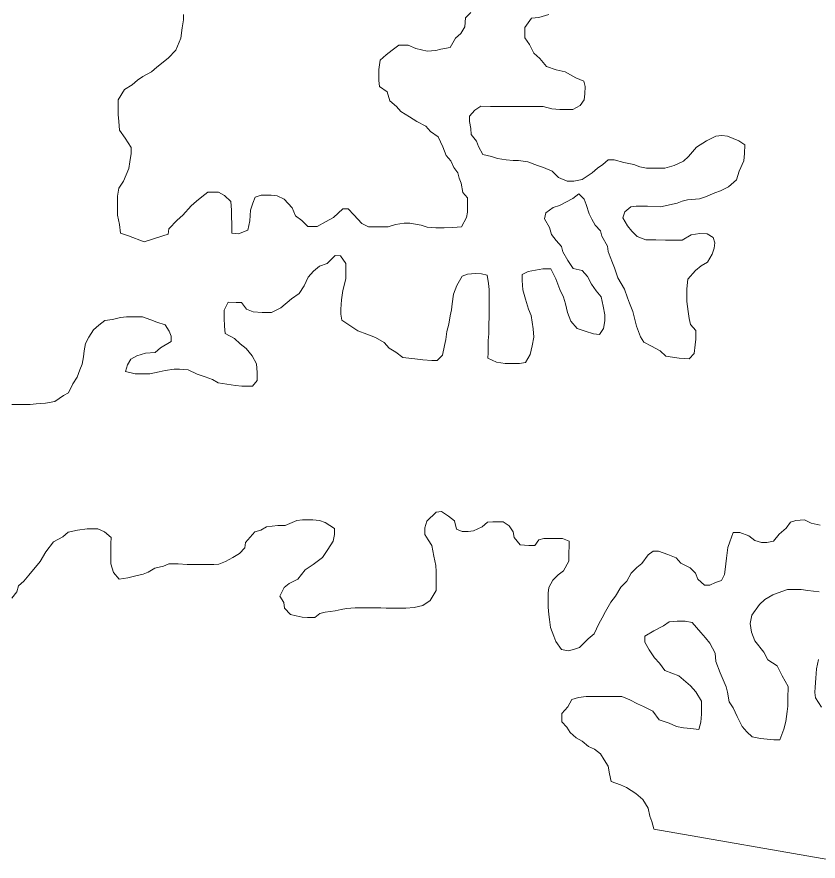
# Model space of a CAD drawing. Extents: x 553962 to 842807, y 8883888 to 9032388.
# Drawn here: x 588583 to 589191, y 8907380 to 8908021 of the extents above; entities that cross this region are included whole.
import ezdxf

# ---------------------------------------------------------------- set-up
doc = ezdxf.new("R2010")
doc.units = 0
doc.header["$LTSCALE"] = 200
doc.layers.add('6', color=7, linetype='Continuous', lineweight=13)

msp = doc.modelspace()

# ---------------------------------------------------------------- linework, layer by layer
at = {"layer": '6'}
for points in [[(588709.3, 8908022.9), (588709.3, 8908018.9), (588708.2, 8908012.9), (588707.2, 8908004.9), (588703.6, 8907995.9), (588697.6, 8907989.9), (588689, 8907983), (588685, 8907979.5), (588678.5, 8907976), (588674.4, 8907973.1), (588670.4, 8907969.6), (588664.4, 8907966.1), (588659.8, 8907958.1), (588659.8, 8907954.1), (588659.7, 8907947.1), (588660.2, 8907941.6), (588660.6, 8907935.1), (588665.1, 8907929.1), (588669.5, 8907922), (588669.5, 8907917.5), (588668.5, 8907911), (588667.9, 8907906), (588663.8, 8907896.5), (588660.3, 8907891), (588659.3, 8907885), (588659.2, 8907878.5), (588659.2, 8907870.5), (588660.6, 8907863.5), (588661.5, 8907857), (588667.5, 8907854.9), (588679.5, 8907850.3)], [(588679.5, 8907850.3), (588693.5, 8907854.8), (588697.6, 8907856.2), (588698.1, 8907860.2), (588704.6, 8907866.7), (588708.7, 8907870.7), (588715.2, 8907877.7), (588719.2, 8907881.1), (588723.3, 8907884.6), (588727.8, 8907888.1), (588735.8, 8907888), (588740.3, 8907885.5), (588745.3, 8907880.9), (588745.7, 8907874.4), (588745.7, 8907869.9), (588746.1, 8907863.4), (588746.1, 8907856.9), (588751.1, 8907856.4), (588758.1, 8907859.3), (588759.7, 8907866.3), (588760.2, 8907874.3), (588761.8, 8907879.8), (588763.8, 8907884.3), (588768.3, 8907885.8), (588775.8, 8907885.8), (588780.3, 8907885.2), (588785.8, 8907882.7), (588791.8, 8907876.1), (588794.2, 8907870.1), (588799.2, 8907866.6), (588803.6, 8907862), (588810.7, 8907862), (588817.2, 8907865.5), (588823.2, 8907868.9), (588830.3, 8907875.4), (588834.3, 8907875.4), (588838.7, 8907870.8), (588844.7, 8907864.3), (588849.7, 8907861.7), (588854.2, 8907861.7), (588858.2, 8907861.7), (588864.7, 8907861.6), (588870.2, 8907863.6), (588876.7, 8907864.6), (588881.2, 8907864.5), (588889.7, 8907863), (588894.2, 8907861.4), (588900.7, 8907860.9), (588907.2, 8907860.9), (588913.7, 8907861.3), (588920.2, 8907861.8), (588924.2, 8907868.8), (588924.8, 8907872.8), (588924.8, 8907877.3), (588924.9, 8907883.8), (588921.4, 8907887.8), (588920, 8907894.8), (588918.5, 8907898.8), (588917.5, 8907902.8), (588914.5, 8907906.9), (588912.1, 8907911.9), (588908.6, 8907915.9), (588906.2, 8907922.4), (588902.7, 8907930), (588896.7, 8907934), (588893.3, 8907938.1), (588886.3, 8907941.6), (588880.8, 8907945.2), (588874.3, 8907949.2), (588870.9, 8907953.2), (588865.9, 8907957.3), (588864, 8907964.3), (588858, 8907968.3), (588857.5, 8907972.8), (588857.5, 8907976.8), (588857.6, 8907981.3), (588858.6, 8907988.4), (588863.2, 8907992.3), (588867.7, 8907995.8), (588872.7, 8907999.8), (588879.7, 8907999.7), (588885.7, 8907997.2), (588894.2, 8907995.1), (588900.7, 8907995.6), (588904.7, 8907996.6), (588911.7, 8907998), (588915.8, 8908005), (588919.8, 8908008.5), (588922.8, 8908013.5), (588923.4, 8908020.5), (588927.4, 8908024.4)], [(588986.5, 8908023.1), (588978.9, 8908020.6), (588973.4, 8908020.1), (588968.4, 8908013.2), (588968.3, 8908009.2), (588968.3, 8908005.2), (588971.8, 8908000.1), (588975.2, 8907993.6), (588979.7, 8907989.6), (588984.7, 8907983.5), (588992.1, 8907981), (588999.1, 8907979.4), (589007.1, 8907974.9), (589013.1, 8907972.3), (589014.1, 8907968.3), (589014, 8907962.8), (589013.5, 8907958.3), (589010.4, 8907953.8), (589004.9, 8907950.8), (589000.9, 8907950.9), (588994.9, 8907950.9), (588988.9, 8907951.4), (588982.4, 8907953), (588974.9, 8907953), (588968.4, 8907953.1), (588963.9, 8907953.1), (588957.4, 8907953.2)], [(588957.4, 8907953.2), (588950.4, 8907953.2), (588946.4, 8907953.2), (588942.4, 8907953.2), (588934.9, 8907953.3), (588930.4, 8907950.3), (588926.3, 8907945.8), (588926.3, 8907941.8), (588927.3, 8907936.3), (588927.7, 8907931.8), (588931.7, 8907926.8), (588933.2, 8907922.8), (588936.6, 8907916.7), (588943.1, 8907915.2), (588947.6, 8907913.7), (588954.1, 8907912.6), (588959.6, 8907912.1), (588963.6, 8907912.1), (588970.6, 8907911), (588978.1, 8907908.4), (588982.6, 8907906.9), (588989, 8907903.9), (588994, 8907899.3), (589000.5, 8907896.3), (589005.5, 8907896.3), (589012, 8907897.7), (589019.6, 8907902.7), (589023.6, 8907906.2), (589027.6, 8907909.1), (589031.6, 8907912.6), (589036.1, 8907912.6), (589043.6, 8907910.5), (589051.1, 8907909), (589055.6, 8907907.4), (589060.6, 8907906.4), (589067.1, 8907906.4), (589074.6, 8907906.3), (589081.6, 8907908.3), (589088.7, 8907911.7), (589092.7, 8907915.2), (589098.7, 8907922.2), (589106.3, 8907927.1), (589113.3, 8907930.6), (589117.8, 8907931.1), (589122.3, 8907930.5), (589130.8, 8907927), (589135.3, 8907923.9), (589135.2, 8907917.4), (589134.7, 8907911.9), (589131.1, 8907903.9), (589129.1, 8907897.4), (589123, 8907892), (589117, 8907889), (589112.5, 8907887.5), (589105.5, 8907884.6), (589100.9, 8907883.1), (589091.9, 8907882.2), (589087.9, 8907881.2), (589083.9, 8907879.7), (589071.4, 8907876.8), (589061.4, 8907877.4), (589057.4, 8907877.4), (589052.9, 8907877.4), (589048.9, 8907876.9), (589044.3, 8907873), (589042.8, 8907868.5), (589046.2, 8907862.4), (589049.7, 8907858.4), (589053.7, 8907854.4), (589060.2, 8907851.8), (589067.7, 8907851.8), (589075.2, 8907851.7), (589082.7, 8907851.7), (589087.7, 8907851.7), (589094.7, 8907855.6), (589101.2, 8907856.6), (589106.7, 8907856.5), (589111.2, 8907853.5), (589112.7, 8907849.5), (589112.2, 8907845.5), (589110.6, 8907841), (589107.1, 8907835), (589102.1, 8907832), (589098, 8907828.6), (589092, 8907822.1), (589091.4, 8907814.6), (589091.3, 8907805.1), (589092.3, 8907797.5), (589093.2, 8907792), (589094.2, 8907787.5), (589098.2, 8907783), (589098.1, 8907776.5), (589097.6, 8907772), (589097, 8907765.5), (589093, 8907761.5), (589085.5, 8907762), (589075.5, 8907763.6), (589071, 8907767.6), (589064.6, 8907771.2), (589058.6, 8907774.2), (589056.1, 8907778.2)], [(589056.1, 8907778.2), (589054.7, 8907782.3), (589053.2, 8907786.3), (589052.2, 8907790.3), (589050.3, 8907797.3), (589047.8, 8907803.8), (589046.3, 8907807.9), (589043.9, 8907814.4), (589039, 8907822.9), (589036.5, 8907830.5), (589035, 8907834.5), (589033.1, 8907839), (589031.6, 8907843), (589031.1, 8907847), (589026.7, 8907854.6), (589025.7, 8907858.6), (589021.8, 8907863.1), (589019.3, 8907867.6), (589017.3, 8907871.6), (589014.9, 8907878.7), (589013.4, 8907882.7), (589009.4, 8907886.7), (589004.9, 8907883.2), (588994.8, 8907877.8), (588989.8, 8907876.3), (588984.3, 8907872.4), (588983.3, 8907867.9), (588987.2, 8907861.3), (588988.7, 8907855.8), (588992.2, 8907851.3), (588996.1, 8907846.8), (588997.1, 8907842.7), (589001, 8907836.2), (589005, 8907830.2), (589012, 8907828.6), (589016, 8907824.1), (589018.9, 8907818.1), (589022.4, 8907813), (589026.3, 8907808.5), (589027.8, 8907801.5), (589029.2, 8907795), (589029.2, 8907790.4), (589028.2, 8907784.4), (589025.1, 8907780), (589020.6, 8907780.5), (589014.1, 8907782.5), (589008.2, 8907784.6), (589003.2, 8907790.1), (589000.7, 8907796.7), (588999.3, 8907803.2), (588997.8, 8907808.2), (588994.9, 8907814.2), (588991.9, 8907822.2), (588988, 8907829.8), (588982, 8907829.8), (588976.5, 8907828.8), (588971, 8907827.9), (588966.4, 8907825.4), (588966.4, 8907820.9), (588966.8, 8907813.9), (588968.8, 8907806.9), (588971.2, 8907799.3), (588973.2, 8907794.3), (588974.6, 8907784.3), (588975.1, 8907777.8), (588974, 8907771.3), (588972.5, 8907764.8), (588968.9, 8907758.8), (588964.4, 8907757.8), (588958.9, 8907757.9), (588953.4, 8907757.9), (588946.9, 8907758.9), (588940.4, 8907762), (588940.5, 8907766), (588940.6, 8907775.5), (588941.1, 8907780.5), (588941.1, 8907787), (588941.2, 8907794), (588941.2, 8907798), (588941.2, 8907802.6), (588941.3, 8907806.6), (588941.3, 8907814.1), (588940.9, 8907818.6), (588939.9, 8907825.1), (588935.4, 8907826.1), (588930.9, 8907826.2), (588924.9, 8907825.7), (588920.9, 8907824.2), (588916.8, 8907817.2), (588914.3, 8907810.7), (588913.2, 8907803.2), (588912.7, 8907798.7), (588911.7, 8907794.2), (588910.6, 8907787.7), (588909.1, 8907782.2), (588908.5, 8907776.2), (588907.5, 8907771.7), (588906, 8907764.2), (588901.9, 8907760.2), (588897.9, 8907760.3), (588890.9, 8907760.8)], [(588890.9, 8907760.8), (588884.9, 8907761.4), (588875.9, 8907762.4), (588870.5, 8907766.5), (588865.5, 8907769.5), (588861.5, 8907774), (588855, 8907777.6), (588848.5, 8907780.1), (588841.6, 8907782.7), (588835.6, 8907786.7), (588829.6, 8907790.8), (588828.7, 8907795.3), (588828.7, 8907799.3), (588829.2, 8907806.3), (588830.3, 8907813.3), (588832.4, 8907822.3), (588832.4, 8907829.8), (588832.4, 8907833.8), (588828.5, 8907839.8), (588824.5, 8907839.9), (588818.4, 8907833.9), (588812.4, 8907831.9), (588807.9, 8907828), (588803.8, 8907823.5), (588800.8, 8907817), (588797.2, 8907811), (588791.2, 8907807), (588783.2, 8907800.1), (588776.1, 8907796.6), (588769.1, 8907796.7), (588762.1, 8907797.2), (588757.2, 8907799.3), (588753.2, 8907804.3), (588749.2, 8907804.3), (588743.2, 8907804.4), (588740.1, 8907798.4), (588740.1, 8907792.4), (588740.5, 8907786.3), (588741, 8907780.8), (588748, 8907776.8), (588752.4, 8907772.8), (588756.9, 8907769.2), (588761.4, 8907763.7), (588764.8, 8907757.7), (588765.3, 8907751.1), (588765.2, 8907745.1), (588761.7, 8907740.7), (588757.7, 8907740.7), (588753.7, 8907740.7), (588748.7, 8907741.2), (588742.2, 8907742.3), (588735.7, 8907743.3), (588731.2, 8907745.9), (588725.7, 8907747.9), (588719.8, 8907749.9), (588712.8, 8907753), (588706.3, 8907753.5), (588702.3, 8907753.6), (588695.3, 8907752.6), (588690.8, 8907751.6), (588683.7, 8907750.2), (588679.7, 8907750.2), (588672.7, 8907750.2), (588665.2, 8907751.8), (588666.8, 8907756.8), (588669.3, 8907761.3), (588673.8, 8907763.8), (588680.4, 8907765.7), (588687.9, 8907766.2), (588691.9, 8907769.7), (588699.9, 8907774.6), (588700, 8907778.6), (588698.5, 8907782.6), (588695.5, 8907787.2), (588689, 8907789.2), (588684.6, 8907791.2), (588678.1, 8907793.3), (588671.6, 8907793.3), (588666.1, 8907793.3), (588661.6, 8907792.9), (588655.5, 8907791.4), (588649.5, 8907790.5), (588645, 8907787), (588641, 8907783.5), (588637.4, 8907778), (588634.9, 8907773), (588633.8, 8907767.5), (588633.3, 8907763), (588632.3, 8907757.5), (588630.7, 8907753), (588628.7, 8907747.5), (588625.2, 8907742.6), (588622.1, 8907735.6), (588618.1, 8907733.6), (588611.6, 8907729.1), (588604.5, 8907727.7), (588597.5, 8907727.2), (588593, 8907726.7), (588587, 8907726.8), (588583, 8907726.8), (588579, 8907726.8)], [(588578.9, 8907579.6), (588582.9, 8907584.6), (588584, 8907589.1), (588588, 8907592.6), (588592, 8907597.1), (588600.6, 8907607.5), (588604.7, 8907615), (588610.7, 8907622.5), (588617.8, 8907626.4), (588621.8, 8907629.9), (588628.8, 8907631.4), (588636.3, 8907632.3), (588644.3, 8907632.3), (588649.3, 8907630.2), (588654.3, 8907625.7), (588654.2, 8907621.2), (588654.2, 8907615.7), (588654.2, 8907611.2), (588654.1, 8907605.7), (588656.1, 8907599.1), (588660.5, 8907594.1), (588667.1, 8907595.1), (588672.1, 8907596.5), (588678.6, 8907598), (588682.6, 8907599.5), (588687.6, 8907602.4), (588694.1, 8907603.9), (588698.2, 8907605.9), (588705.2, 8907605.8), (588712.2, 8907605.3), (588716.2, 8907605.3), (588720.2, 8907605.2), (588724.2, 8907605.2), (588728.2, 8907605.2), (588732.2, 8907605.2), (588736.2, 8907605.6), (588741.2, 8907607.6), (588746.7, 8907610.6), (588751.7, 8907613.5), (588755.8, 8907618), (588756.3, 8907622), (588763.4, 8907630), (588767.9, 8907631.4), (588772.4, 8907633.9), (588780.9, 8907634.9), (588786.4, 8907634.8), (588795.4, 8907638.8), (588799.5, 8907639.2), (588803.5, 8907639.2), (588807.5, 8907639.2), (588812.5, 8907638.7), (588816.9, 8907637.1), (588823.9, 8907632.6), (588823.9, 8907628.1), (588822.8, 8907623.1), (588818.8, 8907616.6), (588814.7, 8907610.6), (588807.7, 8907605.2), (588801.7, 8907601.2), (588796.1, 8907594.2), (588789.6, 8907590.8), (588785.6, 8907587.8), (588782.5, 8907581.3), (588785.5, 8907576.3), (588785.9, 8907572.2), (588790.4, 8907567.2), (588794.9, 8907566.2), (588799.4, 8907565.2), (588803.4, 8907565.1), (588808.9, 8907565.1), (588812.9, 8907568.1), (588816.9, 8907569), (588824.4, 8907570), (588828.9, 8907571), (588833, 8907571.9), (588839.5, 8907572.4), (588843.5, 8907572.4), (588847.5, 8907572.3), (588852.5, 8907572.3), (588859, 8907572.3), (588863, 8907572.2), (588870, 8907572.2), (588874, 8907572.2), (588878, 8907572.1), (588884.5, 8907572.6), (588891, 8907574.1), (588896.5, 8907578), (588901.1, 8907585.5), (588901.1, 8907589.5), (588901.2, 8907593.5), (588901.2, 8907600), (588900.7, 8907604.5), (588899.3, 8907611.6), (588897.8, 8907619.6), (588894.9, 8907624.1), (588892.4, 8907628.1), (588892.4, 8907633.1), (588894, 8907638.1), (588901, 8907645.1), (588905, 8907645.6), (588910.5, 8907642)], [(588910.5, 8907642), (588915, 8907638.5), (588916.5, 8907632), (588920.9, 8907630.4), (588925.4, 8907630.4), (588929.4, 8907630.9), (588936, 8907633.8), (588940, 8907637.3), (588944, 8907637.8), (588948, 8907637.8), (588952, 8907637.7), (588956.5, 8907634.7), (588959.5, 8907630.2), (588960.4, 8907625.7), (588964.9, 8907620.1), (588971.4, 8907619.6), (588975.9, 8907619.6), (588978.9, 8907624.1), (588982.9, 8907625), (588986.9, 8907625), (588990.9, 8907625), (588996.9, 8907624.9), (589001.9, 8907622.9), (589001.9, 8907618.9), (589001.8, 8907614.4), (589001.8, 8907607.9), (588997.7, 8907600.4), (588993.7, 8907597.4), (588989.7, 8907593.4), (588986.6, 8907587.9), (588986.1, 8907583.4), (588986.1, 8907576.9), (588986, 8907572.9), (588986.5, 8907567.4), (588987, 8907563.4), (588987.9, 8907557.4), (588990.4, 8907550.9), (588991.8, 8907546.8), (588996.3, 8907540.8), (589001.3, 8907539.8), (589005.3, 8907540.8), (589009.8, 8907542.2), (589016.4, 8907548.7), (589020.9, 8907552.7), (589024.5, 8907560.2), (589027, 8907564.7), (589029.5, 8907569.6), (589033.6, 8907576.6), (589037.1, 8907581.1), (589041.2, 8907588.1), (589045.7, 8907592.6), (589049.2, 8907598.6), (589053.3, 8907603), (589057.3, 8907606), (589061.9, 8907612.5), (589065.9, 8907615.5), (589069.9, 8907615.4), (589076.9, 8907612.9), (589083.3, 8907610.3), (589086.8, 8907606.3), (589093.8, 8907602.8), (589097.8, 8907598.7), (589099.7, 8907594.2), (589104.7, 8907589.7), (589108.7, 8907589.6), (589113.2, 8907591.6), (589117.7, 8907593.1), (589119.8, 8907597.6), (589120.3, 8907601.6), (589121.4, 8907610.1), (589122.4, 8907618.1), (589124, 8907622.6), (589126.5, 8907629.6), (589131.5, 8907629.6), (589138.5, 8907627), (589143, 8907623.5), (589148, 8907621.9), (589152, 8907621.9), (589157, 8907622.9), (589161.5, 8907628.3), (589166.6, 8907632.8), (589170.1, 8907637.3), (589174.1, 8907638.8), (589180.6, 8907639.2), (589185.6, 8907636.7), (589192.6, 8907635.2)], [(589191.7, 8907584.6), (589183.2, 8907585.6), (589178.2, 8907586.2), (589172.2, 8907586.2), (589167.7, 8907586.2), (589160.7, 8907583.8), (589156.7, 8907582.3), (589150.6, 8907578.8), (589146.6, 8907574.9), (589140.6, 8907566.9), (589139.5, 8907560.4), (589140.5, 8907553.9), (589142.9, 8907547.4), (589149.8, 8907538.8), (589152.8, 8907532.8), (589159.8, 8907528.2), (589163.7, 8907520.7), (589168.2, 8907512.6), (589168.1, 8907503.6), (589168, 8907497.6), (589167.5, 8907493.6), (589166.5, 8907486.1), (589164.9, 8907480.1), (589161.8, 8907472.1), (589157.3, 8907472.2), (589147.3, 8907473.2)], [(589147.3, 8907473.2), (589140.8, 8907474.3), (589136.9, 8907478.3), (589133.4, 8907482.3), (589129.5, 8907489.9), (589126.5, 8907496.4), (589123.5, 8907500.9), (589122.1, 8907508.4), (589121.1, 8907512.4), (589116.7, 8907523), (589113.3, 8907531.5), (589112.8, 8907538), (589108.9, 8907545.6), (589105.4, 8907549.6), (589101.9, 8907553.6), (589095.5, 8907561.2), (589090, 8907562.2), (589084, 8907562.3), (589078, 8907561.8), (589073.5, 8907558.8), (589066.4, 8907554.9), (589059.4, 8907550.9), (589059.4, 8907546.4), (589062.8, 8907540.4), (589066.8, 8907534.3), (589070.7, 8907530.3), (589074.7, 8907524.8), (589085.2, 8907520.7), (589094.1, 8907513.1), (589098.1, 8907508.6), (589102.5, 8907501.6), (589102.5, 8907497.6), (589102.5, 8907491.5), (589101.9, 8907485.5), (589100.4, 8907480), (589094.4, 8907480.6), (589088.9, 8907481.1), (589083.4, 8907482.2), (589077.9, 8907484.7), (589070.4, 8907487.2), (589065.5, 8907493.8), (589058.5, 8907497.3), (589054, 8907499.4), (589048, 8907502.4), (589042, 8907505), (589036, 8907505), (589030, 8907505), (589026, 8907505.1), (589021, 8907505.1), (589015, 8907505.1), (589009, 8907504.2), (589004, 8907502.7), (589001, 8907497.2), (588996.4, 8907492.2), (588996.4, 8907485.7), (589000.3, 8907481.7), (589002.8, 8907477.7), (589007.3, 8907473.7), (589011.8, 8907471.1), (589016.7, 8907467.1), (589021.2, 8907465), (589025.7, 8907461.5), (589028.7, 8907457), (589031.6, 8907452), (589032.6, 8907446.4), (589034, 8907440.4), (589041, 8907437.9), (589045.5, 8907435.8), (589052.5, 8907431.3), (589058, 8907426.8), (589061.9, 8907420.2), (589063.3, 8907414.2), (589064.8, 8907410.2), (589066.2, 8907404.4)], [(589193.5, 8907496.9), (589189.1, 8907504), (589188.6, 8907508), (589188.7, 8907512), (589189.2, 8907519), (589189.8, 8907526), (589191.3, 8907533)], [(589066.3, 8907404.2), (589205.7, 8907380), (589220, 8907387.7), (589293.4, 8907407.1), (589305.5, 8907411.5), (589315, 8907412.5), (589326.5, 8907419.4), (589341.1, 8907423.4), (589353.1, 8907421.8)]]:
    msp.add_lwpolyline(points, dxfattribs=at)

doc.saveas('drawing.dxf')
